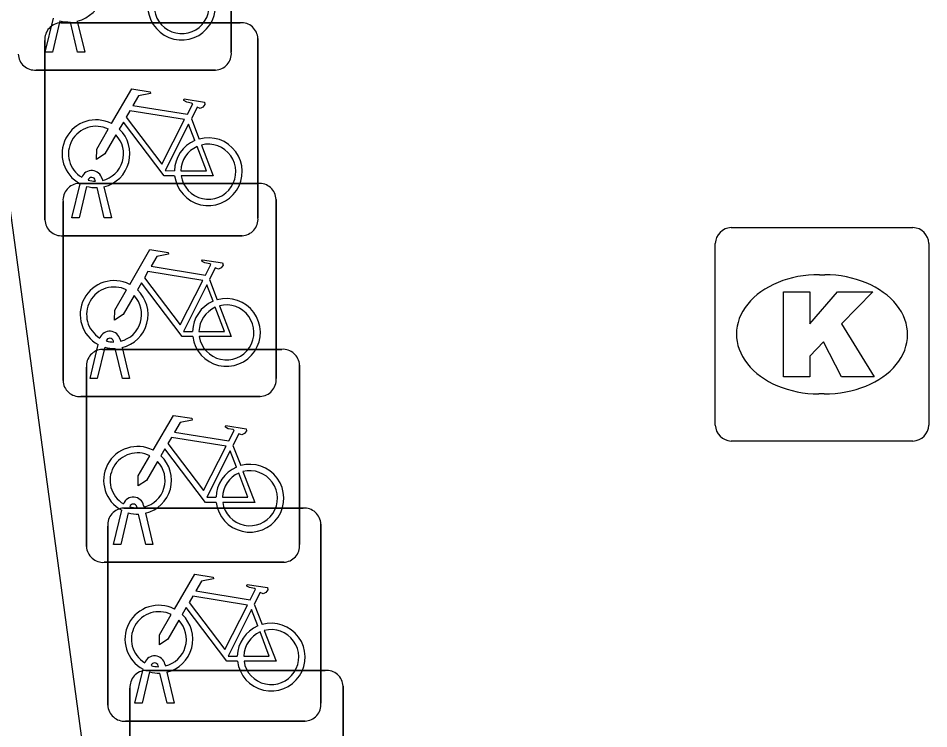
# Model space of a CAD drawing. Extents: x 162157 to 163165, y 378998 to 380775.
# Drawn here: x 162180.971 to 162185.24, y 379848.623 to 379851.957 of the extents above; entities that cross this region are included whole.
import ezdxf

# ---------------------------------------------------------------- set-up
doc = ezdxf.new("R2010")
doc.units = 0
for name, color, linetype in [('IMGEO_Fietsenrek', 7, 'Continuous'), ('IMGEO_Kolk', 7, 'Continuous'), ('IMGEO_Voetpad_open', 7, 'Continuous')]:
    doc.layers.add(name, color=color, linetype=linetype)

msp = doc.modelspace()

# ---------------------------------------------------------------- linework, layer by layer
at = {"layer": 'IMGEO_Fietsenrek'}
for p, q in [((162181.9705, 379852.6381), (162181.9705, 379851.7972)), ((162181.9705, 379851.7972), (162181.9705, 379852.6381)), ((162181.0985, 379851.7973), (162181.1368, 379851.9573)), ((162181.1672, 379851.9451), (162181.1319, 379851.7973)), ((162181.1709, 379851.9355), (162182.0118, 379851.9355)), ((162182.0118, 379851.9355), (162181.1709, 379851.9355)), ((162181.25, 379851.7973), (162181.2161, 379851.939)), ((162181.2484, 379851.9433), (162181.2834, 379851.7973)), ((162181.0965, 379851.0109), (162181.0965, 379851.8518)), ((162181.0965, 379851.8518), (162181.0965, 379851.0109)), ((162182.0955, 379851.8611), (162182.0955, 379851.0202)), ((162182.0955, 379851.0202), (162182.0955, 379851.8611)), ((162181.1319, 379851.7973), (162181.0985, 379851.7973)), ((162181.2834, 379851.7973), (162181.25, 379851.7973)), ((162181.8961, 379851.7135), (162181.0552, 379851.7135)), ((162181.0552, 379851.7135), (162181.8961, 379851.7135)), ((162181.7832, 379851.4852), (162181.8195, 379851.39)), ((162181.3339, 379851.1919), (162181.3329, 379851.1962)), ((162181.3646, 379851.2034), (162181.3664, 379851.1955)), ((162181.2235, 379851.0203), (162181.2618, 379851.1803)), ((162181.2559, 379851.1815), (162182.0968, 379851.1815)), ((162182.0968, 379851.1815), (162181.2559, 379851.1815)), ((162181.2922, 379851.1681), (162181.2569, 379851.0203)), ((162181.375, 379851.0203), (162181.3411, 379851.162)), ((162181.3734, 379851.1663), (162181.4084, 379851.0203)), ((162182.1805, 379851.1071), (162182.1805, 379850.2662)), ((162182.1805, 379850.2662), (162182.1805, 379851.1071)), ((162181.1815, 379850.2569), (162181.1815, 379851.0978)), ((162181.1815, 379851.0978), (162181.1815, 379850.2569)), ((162181.2569, 379851.0203), (162181.2235, 379851.0203)), ((162181.4084, 379851.0203), (162181.375, 379851.0203)), ((162182.0211, 379850.9365), (162181.1802, 379850.9365)), ((162181.1802, 379850.9365), (162182.0211, 379850.9365)), ((162181.8682, 379850.7312), (162181.9045, 379850.636)), ((162181.3085, 379850.2663), (162181.3468, 379850.4263)), ((162181.4189, 379850.4379), (162181.4179, 379850.4422)), ((162181.4496, 379850.4494), (162181.4514, 379850.4415)), ((162181.3772, 379850.4141), (162181.3419, 379850.2663)), ((162181.3659, 379850.4035), (162182.2068, 379850.4035)), ((162182.2068, 379850.4035), (162181.3659, 379850.4035)), ((162181.46, 379850.2663), (162181.4261, 379850.408)), ((162181.4584, 379850.4123), (162181.4934, 379850.2663)), ((162181.2915, 379849.4789), (162181.2915, 379850.3198)), ((162181.2915, 379850.3198), (162181.2915, 379849.4789)), ((162182.2905, 379850.3291), (162182.2905, 379849.4882)), ((162182.2905, 379849.4882), (162182.2905, 379850.3291)), ((162181.3419, 379850.2663), (162181.3085, 379850.2663)), ((162181.4934, 379850.2663), (162181.46, 379850.2663)), ((162182.1061, 379850.1825), (162181.2652, 379850.1825)), ((162181.2652, 379850.1825), (162182.1061, 379850.1825)), ((162181.9782, 379849.9532), (162182.0145, 379849.858)), ((162181.4185, 379849.4883), (162181.4568, 379849.6483)), ((162181.4659, 379849.6585), (162182.3068, 379849.6585)), ((162182.3068, 379849.6585), (162181.4659, 379849.6585)), ((162181.5289, 379849.6599), (162181.5279, 379849.6642)), ((162181.5596, 379849.6714), (162181.5614, 379849.6635)), ((162181.4872, 379849.6361), (162181.4519, 379849.4883)), ((162181.57, 379849.4883), (162181.5361, 379849.63)), ((162181.5684, 379849.6343), (162181.6034, 379849.4883)), ((162181.3915, 379848.7339), (162181.3915, 379849.5748)), ((162181.3915, 379849.5748), (162181.3915, 379848.7339)), ((162182.3905, 379849.5841), (162182.3905, 379848.7432)), ((162182.3905, 379848.7432), (162182.3905, 379849.5841)), ((162181.4519, 379849.4883), (162181.4185, 379849.4883)), ((162181.6034, 379849.4883), (162181.57, 379849.4883)), ((162182.2161, 379849.4045), (162181.3752, 379849.4045)), ((162181.3752, 379849.4045), (162182.2161, 379849.4045)), ((162182.0782, 379849.2082), (162182.1145, 379849.113)), ((162181.6596, 379848.9264), (162181.6614, 379848.9185)), ((162181.5185, 379848.7433), (162181.5568, 379848.9033)), ((162181.5872, 379848.8911), (162181.5519, 379848.7433)), ((162181.5699, 379848.8975), (162182.4108, 379848.8975)), ((162182.4108, 379848.8975), (162181.5699, 379848.8975)), ((162181.6289, 379848.9149), (162181.6279, 379848.9192)), ((162181.67, 379848.7433), (162181.6361, 379848.885)), ((162181.6684, 379848.8893), (162181.7034, 379848.7433)), ((162181.4955, 379847.9729), (162181.4955, 379848.8138)), ((162181.4955, 379848.8138), (162181.4955, 379847.9729)), ((162182.4945, 379848.8231), (162182.4945, 379847.9822)), ((162182.4945, 379847.9822), (162182.4945, 379848.8231)), ((162181.5519, 379848.7433), (162181.5185, 379848.7433)), ((162181.7034, 379848.7433), (162181.67, 379848.7433)), ((162182.3161, 379848.6595), (162181.4752, 379848.6595)), ((162181.4752, 379848.6595), (162182.3161, 379848.6595))]:
    msp.add_line(p, q, dxfattribs=at)
for points in [[(162181.4091, 379851.4622), (162181.5038, 379851.6257), (162181.59, 379851.6119), (162181.5917, 379851.6032), (162181.5356, 379851.5923), (162181.5094, 379851.547), (162181.7646, 379851.5062)], [(162181.7646, 379851.5062), (162181.7896, 379851.555), (162181.7845, 379851.559), (162181.7613, 379851.5627), (162181.7486, 379851.5702), (162181.7476, 379851.5733), (162181.7498, 379851.5779), (162181.8446, 379851.5628), (162181.8469, 379851.5525), (162181.8375, 379851.5401), (162181.8251, 379851.5337), (162181.8106, 379851.5399), (162181.7832, 379851.4852)], [(162181.7517, 379851.481), (162181.4949, 379851.522), (162181.4782, 379851.4932), (162181.6452, 379851.2729), (162181.7517, 379851.481)], [(162181.7048, 379851.2175), (162181.6551, 379851.2176), (162181.4644, 379851.4693), (162181.4454, 379851.4365)], [(162181.7997, 379851.383), (162181.7704, 379851.4598), (162181.661, 379851.2417), (162181.7037, 379851.2416)], [(162181.4298, 379851.4097), (162181.3782, 379851.3205), (162181.3383, 379851.2945), (162181.3395, 379851.342), (162181.394, 379851.4362)], [(162181.7337, 379851.2415), (162181.8536, 379851.2413), (162181.8104, 379851.3549)], [(162181.8302, 379851.3618), (162181.8852, 379851.2172), (162181.7351, 379851.2175)], [(162181.4941, 379850.7082), (162181.5888, 379850.8717), (162181.675, 379850.8579), (162181.6767, 379850.8492), (162181.6206, 379850.8383), (162181.5944, 379850.793), (162181.8496, 379850.7522)], [(162181.8496, 379850.7522), (162181.8746, 379850.801), (162181.8695, 379850.805), (162181.8463, 379850.8087), (162181.8336, 379850.8162), (162181.8326, 379850.8193), (162181.8348, 379850.8239), (162181.9296, 379850.8088), (162181.9319, 379850.7985), (162181.9225, 379850.7861), (162181.9101, 379850.7797), (162181.8956, 379850.7859), (162181.8682, 379850.7312)], [(162181.8367, 379850.727), (162181.5799, 379850.768), (162181.5632, 379850.7392), (162181.7302, 379850.5189), (162181.8367, 379850.727)], [(162181.7898, 379850.4635), (162181.7401, 379850.4636), (162181.5494, 379850.7153), (162181.5304, 379850.6825)], [(162181.5148, 379850.6557), (162181.4632, 379850.5665), (162181.4233, 379850.5405), (162181.4245, 379850.588), (162181.479, 379850.6822)], [(162181.8847, 379850.629), (162181.8554, 379850.7058), (162181.746, 379850.4877), (162181.7887, 379850.4876)], [(162181.8187, 379850.4875), (162181.9386, 379850.4873), (162181.8954, 379850.6009)], [(162181.9152, 379850.6078), (162181.9702, 379850.4632), (162181.8201, 379850.4635)], [(162181.6041, 379849.9302), (162181.6988, 379850.0937), (162181.785, 379850.0799), (162181.7867, 379850.0712), (162181.7306, 379850.0603), (162181.7044, 379850.015), (162181.9596, 379849.9742)], [(162181.9596, 379849.9742), (162181.9846, 379850.023), (162181.9795, 379850.027), (162181.9563, 379850.0307), (162181.9436, 379850.0382), (162181.9426, 379850.0413), (162181.9448, 379850.0459), (162182.0396, 379850.0308), (162182.0419, 379850.0205), (162182.0325, 379850.0081), (162182.0201, 379850.0017), (162182.0056, 379850.0079), (162181.9782, 379849.9532)], [(162181.9467, 379849.949), (162181.6899, 379849.99), (162181.6732, 379849.9612), (162181.8402, 379849.7409), (162181.9467, 379849.949)], [(162181.6248, 379849.8777), (162181.5732, 379849.7885), (162181.5333, 379849.7625), (162181.5345, 379849.81), (162181.589, 379849.9042)], [(162181.8998, 379849.6855), (162181.8501, 379849.6856), (162181.6594, 379849.9373), (162181.6404, 379849.9045)], [(162181.9947, 379849.851), (162181.9654, 379849.9278), (162181.856, 379849.7097), (162181.8987, 379849.7096)], [(162181.9287, 379849.7095), (162182.0486, 379849.7093), (162182.0054, 379849.8229)], [(162182.0252, 379849.8298), (162182.0802, 379849.6852), (162181.9301, 379849.6855)], [(162181.7041, 379849.1852), (162181.7988, 379849.3487), (162181.885, 379849.3349), (162181.8867, 379849.3262), (162181.8306, 379849.3153), (162181.8044, 379849.27), (162182.0596, 379849.2292)], [(162182.0596, 379849.2292), (162182.0846, 379849.278), (162182.0795, 379849.282), (162182.0563, 379849.2857), (162182.0436, 379849.2932), (162182.0426, 379849.2963), (162182.0448, 379849.3009), (162182.1396, 379849.2858), (162182.1419, 379849.2755), (162182.1325, 379849.2631), (162182.1201, 379849.2567), (162182.1056, 379849.2629), (162182.0782, 379849.2082)], [(162182.0467, 379849.204), (162181.7899, 379849.245), (162181.7732, 379849.2162), (162181.9402, 379848.9959), (162182.0467, 379849.204)], [(162181.9998, 379848.9405), (162181.9501, 379848.9406), (162181.7594, 379849.1923), (162181.7404, 379849.1595)], [(162182.0947, 379849.106), (162182.0654, 379849.1828), (162181.956, 379848.9647), (162181.9987, 379848.9646)], [(162181.7248, 379849.1327), (162181.6732, 379849.0435), (162181.6333, 379849.0175), (162181.6345, 379849.065), (162181.689, 379849.1592)], [(162182.0287, 379848.9645), (162182.1486, 379848.9643), (162182.1054, 379849.0779)], [(162182.1252, 379849.0848), (162182.1802, 379848.9402), (162182.0301, 379848.9405)]]:
    msp.add_lwpolyline(points, dxfattribs=at)
for centre, radius, start, end in [((162181.2111, 379852.0979), 0.159, 283.5766, 46.6042), ((162181.7377, 379852.0139), 0.159, 187.0065, 105.7708), ((162181.7377, 379852.0139), 0.129, 188.6715, 104.5883), ((162181.1742, 379851.8576), 0.0779, 92.4484, 184.2845), ((162181.1742, 379851.8576), 0.0779, 92.4484, 184.2845), ((162181.2111, 379852.0979), 0.159, 253.9967, 271.7867), ((162182.0176, 379851.8578), 0.0779, 2.4484, 94.2845), ((162182.0176, 379851.8578), 0.0779, 2.4484, 94.2845), ((162181.0494, 379851.7912), 0.0779, 182.4484, 274.2845), ((162181.0494, 379851.7912), 0.0779, 182.4484, 274.2845), ((162181.8928, 379851.7914), 0.0779, 272.4484, 4.2845), ((162181.8928, 379851.7914), 0.0779, 272.4484, 4.2845), ((162181.3361, 379851.3209), 0.159, 62.6766, 242.1369), ((162181.3361, 379851.3209), 0.129, 63.3192, 238.903), ((162181.3361, 379851.3209), 0.129, 283.6043, 43.4302), ((162181.3361, 379851.3209), 0.159, 283.5766, 46.6042), ((162181.8627, 379851.2369), 0.159, 113.3408, 178.3217), ((162181.8627, 379851.2369), 0.159, 187.0065, 105.7708), ((162181.8627, 379851.2369), 0.129, 113.923, 177.9556), ((162181.8627, 379851.2369), 0.129, 188.6715, 104.5883), ((162181.3159, 379851.1923), 0.0499, 12.8025, 158.6934), ((162181.3159, 379851.1923), 0.0174, 12.8025, 163.4502), ((162181.3361, 379851.3209), 0.129, 253.415, 269.0204), ((162181.2592, 379851.1036), 0.0779, 92.4484, 184.2845), ((162181.2592, 379851.1036), 0.0779, 92.4484, 184.2845), ((162181.3361, 379851.3209), 0.159, 253.9967, 271.7867), ((162182.1026, 379851.1038), 0.0779, 2.4484, 94.2845), ((162182.1026, 379851.1038), 0.0779, 2.4484, 94.2845), ((162182.0178, 379851.0144), 0.0779, 272.4484, 4.2845), ((162182.0178, 379851.0144), 0.0779, 272.4484, 4.2845), ((162181.1744, 379851.0142), 0.0779, 182.4484, 274.2845), ((162181.1744, 379851.0142), 0.0779, 182.4484, 274.2845), ((162181.4211, 379850.5669), 0.159, 62.6766, 242.1369), ((162181.4211, 379850.5669), 0.129, 63.3192, 238.903), ((162181.4211, 379850.5669), 0.159, 283.5766, 46.6042), ((162181.4211, 379850.5669), 0.129, 283.6043, 43.4302), ((162181.9477, 379850.4829), 0.159, 113.3408, 178.3217), ((162181.9477, 379850.4829), 0.159, 187.0065, 105.7708), ((162181.9477, 379850.4829), 0.129, 113.923, 177.9556), ((162181.9477, 379850.4829), 0.129, 188.6715, 104.5883), ((162181.4009, 379850.4383), 0.0499, 12.8025, 158.6934), ((162181.4009, 379850.4383), 0.0174, 12.8025, 163.4502), ((162181.4211, 379850.5669), 0.129, 253.415, 269.0204), ((162181.3692, 379850.3256), 0.0779, 92.4484, 184.2845), ((162181.3692, 379850.3256), 0.0779, 92.4484, 184.2845), ((162181.4211, 379850.5669), 0.159, 253.9967, 271.7867), ((162182.2126, 379850.3258), 0.0779, 2.4484, 94.2845), ((162182.2126, 379850.3258), 0.0779, 2.4484, 94.2845), ((162181.2594, 379850.2602), 0.0779, 182.4484, 274.2845), ((162181.2594, 379850.2602), 0.0779, 182.4484, 274.2845), ((162182.1028, 379850.2604), 0.0779, 272.4484, 4.2845), ((162182.1028, 379850.2604), 0.0779, 272.4484, 4.2845), ((162181.5311, 379849.7889), 0.159, 62.6766, 242.1369), ((162181.5311, 379849.7889), 0.129, 63.3192, 238.903), ((162181.5311, 379849.7889), 0.159, 283.5766, 46.6042), ((162181.5311, 379849.7889), 0.129, 283.6043, 43.4302), ((162182.0577, 379849.7049), 0.159, 187.0065, 105.7708), ((162182.0577, 379849.7049), 0.159, 113.3408, 178.3217), ((162182.0577, 379849.7049), 0.129, 113.923, 177.9556), ((162182.0577, 379849.7049), 0.129, 188.6715, 104.5883), ((162181.5109, 379849.6603), 0.0499, 12.8025, 158.6934), ((162181.4692, 379849.5806), 0.0779, 92.4484, 184.2845), ((162181.4692, 379849.5806), 0.0779, 92.4484, 184.2845), ((162181.5109, 379849.6603), 0.0174, 12.8025, 163.4502), ((162181.5311, 379849.7889), 0.129, 253.415, 269.0204), ((162182.3126, 379849.5808), 0.0779, 2.4484, 94.2845), ((162182.3126, 379849.5808), 0.0779, 2.4484, 94.2845), ((162181.5311, 379849.7889), 0.159, 253.9967, 271.7867), ((162181.3694, 379849.4822), 0.0779, 182.4484, 274.2845), ((162181.3694, 379849.4822), 0.0779, 182.4484, 274.2845), ((162182.2128, 379849.4824), 0.0779, 272.4484, 4.2845), ((162182.2128, 379849.4824), 0.0779, 272.4484, 4.2845), ((162181.6311, 379849.0439), 0.159, 62.6766, 242.1369), ((162181.6311, 379849.0439), 0.129, 63.3192, 238.903), ((162181.6311, 379849.0439), 0.159, 283.5766, 46.6042), ((162181.6311, 379849.0439), 0.129, 283.6043, 43.4302), ((162182.1577, 379848.9599), 0.159, 113.3408, 178.3217), ((162182.1577, 379848.9599), 0.159, 187.0065, 105.7708), ((162182.1577, 379848.9599), 0.129, 113.923, 177.9556), ((162182.1577, 379848.9599), 0.129, 188.6715, 104.5883), ((162181.6109, 379848.9153), 0.0499, 12.8025, 158.6934), ((162181.6109, 379848.9153), 0.0174, 12.8025, 163.4502), ((162181.5732, 379848.8196), 0.0779, 92.4484, 184.2845), ((162181.5732, 379848.8196), 0.0779, 92.4484, 184.2845), ((162181.6311, 379849.0439), 0.159, 253.9967, 271.7867), ((162181.6311, 379849.0439), 0.129, 253.415, 269.0204), ((162182.4166, 379848.8198), 0.0779, 2.4484, 94.2845), ((162182.4166, 379848.8198), 0.0779, 2.4484, 94.2845), ((162181.4694, 379848.7372), 0.0779, 182.4484, 274.2845), ((162181.4694, 379848.7372), 0.0779, 182.4484, 274.2845), ((162182.3128, 379848.7374), 0.0779, 272.4484, 4.2845), ((162182.3128, 379848.7374), 0.0779, 272.4484, 4.2845)]:
    msp.add_arc(centre, radius, start, end, dxfattribs=at)
at = {"layer": 'IMGEO_Kolk'}
for p, q in [((162184.3139, 379850.9745), (162185.1661, 379850.9745)), ((162184.2395, 379850.0479), (162184.2395, 379850.9001)), ((162185.2405, 379850.9001), (162185.2405, 379850.0479)), ((162184.7275, 379850.7537), (162184.7525, 379850.7537)), ((162184.7495, 379850.1943), (162184.7246, 379850.1943)), ((162185.1661, 379849.9735), (162184.3139, 379849.9735))]:
    msp.add_line(p, q, dxfattribs=at)
for points in [[(162184.3139, 379850.9745), (162185.1661, 379850.9745)], [(162184.2395, 379850.0479), (162184.2395, 379850.9001)], [(162185.2405, 379850.9001), (162185.2405, 379850.0479)], [(162184.5597, 379850.674), (162184.6832, 379850.674), (162184.6832, 379850.5228), (162184.8128, 379850.674), (162184.9774, 379850.674), (162184.8313, 379850.5231), (162184.9839, 379850.274), (162184.8316, 379850.274), (162184.7473, 379850.4382), (162184.6832, 379850.3712), (162184.6832, 379850.274), (162184.5597, 379850.274), (162184.5597, 379850.674)], [(162185.1661, 379849.9735), (162184.3139, 379849.9735)]]:
    msp.add_lwpolyline(points, dxfattribs=at)
for centre, start, end in [((162184.316, 379850.898), 91.552, 178.448), ((162184.316, 379850.898), 91.552, 178.448), ((162185.164, 379850.898), 1.552, 88.448), ((162185.164, 379850.898), 1.552, 88.448), ((162184.316, 379850.05), 181.552, 268.448), ((162184.316, 379850.05), 181.552, 268.448), ((162185.164, 379850.05), 271.552, 358.448), ((162185.164, 379850.05), 271.552, 358.448)]:
    msp.add_arc(centre, 0.0765, start, end, dxfattribs=at)
for centre, major_axis, ratio, start_param, end_param in [((162184.726, 379850.474), (-0.3872, 0.002), 0.722429, 4.712389, 7.853982), ((162184.751, 379850.474), (-0.3901, 0.002), 0.717154, 1.570796, 4.712389)]:
    msp.add_ellipse(centre, major_axis=major_axis, ratio=ratio, start_param=start_param, end_param=end_param, dxfattribs=at)
at = {"layer": 'IMGEO_Voetpad_open'}
msp.add_lwpolyline([(162179.287, 379863.241), (162181.579, 379846.277)], dxfattribs=at)

doc.saveas('drawing.dxf')
